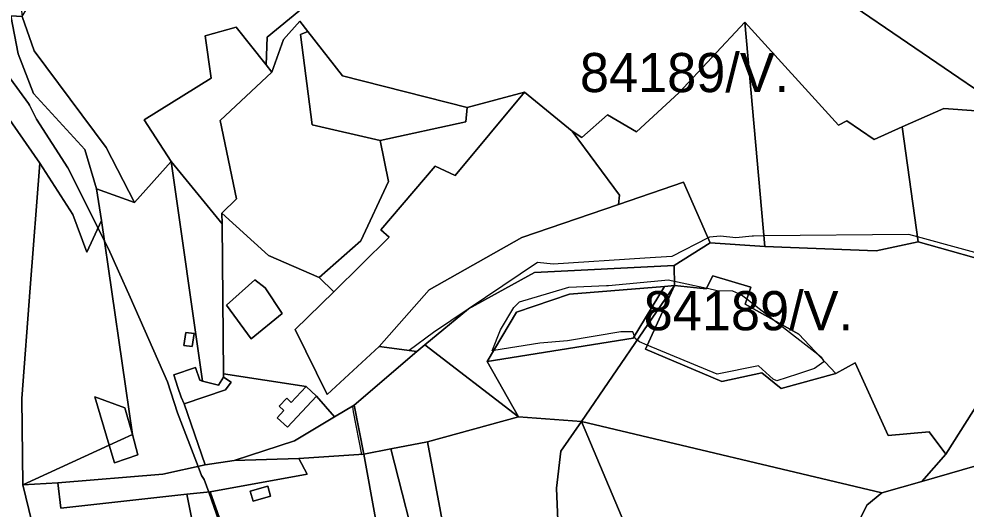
# Model space of a CAD drawing. Extents: x -477304 to -465429, y -1159113 to -1149210.
# Drawn here: x -471243.5 to -470880.1, y -1154346.9 to -1154159 of the extents above; entities that cross this region are included whole.
import ezdxf

# ---------------------------------------------------------------- set-up
doc = ezdxf.new("R2010")
doc.units = 0
for name, color, linetype in [('BPEJ_s', 7, 'Continuous'), ('ostatni_s', 7, 'Continuous'), ('PUPFL_s', 7, 'Continuous'), ('trav_porost_s', 7, 'Continuous'), ('voda_s', 7, 'Continuous')]:
    doc.layers.add(name, color=color, linetype=linetype)

msp = doc.modelspace()

# ---------------------------------------------------------------- linework, layer by layer
at = {"layer": 'BPEJ_s'}
for points in [[(-471250.16, -1154177.22), (-471239.75, -1154191.46), (-471239.45, -1154192.05), (-471236.78, -1154197.41), (-471224.67, -1154216.1), (-471213.11, -1154239.21), (-471210.63, -1154244.18), (-471209.16, -1154247.13), (-471205.29, -1154255.67), (-471200.77, -1154265.66), (-471186.42, -1154298.12), (-471182.59, -1154310.02), (-471174.77, -1154330.58), (-471173.46, -1154334.03), (-471172.4, -1154335.52), (-471170.67, -1154340.41), (-471163.68, -1154360.17), (-471161.72, -1154364.1), (-471157.52, -1154372.49)], [(-471147.54, -1154398.41), (-471150.25, -1154391.38), (-471154.02, -1154381.57), (-471157.52, -1154372.49), (-471161.72, -1154364.1), (-471163.68, -1154360.17), (-471170.67, -1154340.41), (-471172.4, -1154335.52), (-471173.46, -1154334.03), (-471174.77, -1154330.58), (-471182.59, -1154310.02), (-471186.42, -1154298.12), (-471200.77, -1154265.66), (-471205.29, -1154255.67), (-471209.16, -1154247.13), (-471210.63, -1154244.18), (-471213.11, -1154239.21), (-471224.67, -1154216.1), (-471236.78, -1154197.41), (-471239.45, -1154192.05), (-471239.75, -1154191.46), (-471250.16, -1154177.22)], [(-470864.62, -1154251.93), (-470898.82, -1154242.51), (-470902.12, -1154241.6), (-470957.66, -1154242.2), (-470961.62, -1154242.24), (-470962.24, -1154242.3), (-470968.42, -1154242.88), (-470974.37, -1154242.24), (-470978.62, -1154242.66), (-470979.11, -1154242.92), (-470993.07, -1154250.1), (-471003.33, -1154250.77), (-471038.53, -1154253.08), (-471044.48, -1154252.44), (-471084.43, -1154279.21), (-471093.72, -1154286.15), (-471090.83, -1154286.55), (-471114.82, -1154307.13), (-471115.56, -1154307.57), (-471115.24, -1154309.6), (-471112.04, -1154325.95), (-471111.12, -1154325.89), (-471100.75, -1154323.86), (-471089.11, -1154369.32)], [(-470864.62, -1154251.93), (-470898.82, -1154242.51), (-470902.12, -1154241.6), (-470957.66, -1154242.2), (-470961.62, -1154242.24), (-470962.24, -1154242.3), (-470968.42, -1154242.88), (-470974.37, -1154242.24), (-470978.62, -1154242.66), (-470979.11, -1154242.92), (-470993.07, -1154250.1), (-471003.33, -1154250.77), (-471038.53, -1154253.08), (-471044.48, -1154252.44), (-471084.43, -1154279.21), (-471093.72, -1154286.15), (-471090.83, -1154286.55), (-471114.82, -1154307.13), (-471115.56, -1154307.57), (-471115.24, -1154309.6), (-471112.04, -1154325.95), (-471111.12, -1154325.89), (-471100.75, -1154323.86), (-471089.11, -1154369.32)], [(-470992.03, -1154259.52), (-470979.64, -1154262.2), (-470979.28, -1154262.28), (-470975.64, -1154263.06), (-470969.69, -1154263.27), (-470966.29, -1154264.76), (-470964.24, -1154266.36), (-470953.68, -1154274.57), (-470937, -1154287.54), (-470935.69, -1154288.56), (-470935.22, -1154289.43), (-470934.86, -1154290.1), (-470934.65, -1154290.5), (-470938.25, -1154293.02), (-470944.8, -1154295.14), (-470952.69, -1154297.7), (-470954.18, -1154297.06), (-470959.7, -1154291.96), (-470975.64, -1154295.15), (-471002.45, -1154284.04), (-471005.39, -1154282.82), (-471006.32, -1154282.13), (-471007.09, -1154281.55), (-471007.38, -1154280.69), (-471007.94, -1154279), (-471012.61, -1154279), (-471033.01, -1154282.4), (-471043.64, -1154283.25), (-471061.35, -1154286.12), (-471061.91, -1154286.21), (-471058.72, -1154278.15), (-471053.62, -1154269.65), (-471052.85, -1154268.88), (-471051.5, -1154267.52), (-471039.87, -1154264), (-471032.58, -1154261.79), (-471018.11, -1154261.18), (-471017.29, -1154261.15), (-470994.34, -1154259.03), (-470993.28, -1154259.25), (-470992.03, -1154259.52)]]:
    msp.add_lwpolyline(points, dxfattribs=at)
msp.add_lwpolyline([(-470953.68, -1154274.57), (-470937, -1154287.54), (-470935.69, -1154288.56), (-470935.22, -1154289.43), (-470934.86, -1154290.1), (-470934.65, -1154290.5), (-470938.25, -1154293.02), (-470944.8, -1154295.14), (-470952.69, -1154297.7), (-470954.18, -1154297.06), (-470959.7, -1154291.96), (-470975.64, -1154295.15), (-471002.45, -1154284.04), (-471005.39, -1154282.82), (-471006.32, -1154282.13), (-471007.09, -1154281.55), (-471007.38, -1154280.69), (-471007.94, -1154279), (-471012.61, -1154279), (-471033.01, -1154282.4), (-471043.64, -1154283.25), (-471061.35, -1154286.12), (-471061.91, -1154286.21), (-471058.72, -1154278.15), (-471053.62, -1154269.65), (-471052.85, -1154268.88), (-471051.5, -1154267.52), (-471039.87, -1154264), (-471032.58, -1154261.79), (-471018.11, -1154261.18), (-471017.29, -1154261.15), (-470994.34, -1154259.03), (-470993.28, -1154259.25), (-470992.03, -1154259.52), (-470979.64, -1154262.2), (-470979.28, -1154262.28), (-470975.64, -1154263.06), (-470969.69, -1154263.27), (-470966.29, -1154264.76), (-470964.24, -1154266.36)], close=True, dxfattribs=at)
at = {"layer": 'ostatni_s'}
for points in [[(-471166.3, -1154198), (-471160.02, -1154227.96), (-471165.58, -1154233.45), (-471165.54, -1154237.52), (-471185.03, -1154213.68), (-471195.39, -1154197.75), (-471169.71, -1154181.68), (-471172.05, -1154165.53), (-471160.1, -1154162.24), (-471148.66, -1154176.68), (-471146.49, -1154179.44)], [(-471185.03, -1154213.68), (-471165.54, -1154237.52), (-471164.98, -1154295.12), (-471164.97, -1154296.4), (-471166.97, -1154299.39), (-471173.02, -1154297.82)], [(-471176.29, -1154279.63), (-471177.02, -1154284.64), (-471180.15, -1154284.18), (-471179.43, -1154279.18)], [(-471182.47, -1154300.35), (-471184.1, -1154295.45), (-471175.69, -1154292.65), (-471174.06, -1154297.55), (-471173.02, -1154297.82), (-471166.97, -1154299.39), (-471164.97, -1154296.4), (-471162.08, -1154298.2), (-471164.2, -1154301.16), (-471180.11, -1154306.6), (-471181.24, -1154304.05)], [(-471129.34, -1154303.62), (-471122.35, -1154311.6), (-471137.78, -1154320.76), (-471160.84, -1154328.33), (-471172, -1154329.98), (-471180.11, -1154306.6), (-471164.2, -1154301.16), (-471162.08, -1154298.2), (-471164.97, -1154296.4), (-471164.98, -1154295.12), (-471133.27, -1154299.95), (-471138.98, -1154306.06), (-471140.72, -1154304.43), (-471143.58, -1154307.5), (-471141.84, -1154309.12), (-471144.41, -1154311.87), (-471140.48, -1154315.54)], [(-471143.58, -1154307.5), (-471140.72, -1154304.43), (-471138.98, -1154306.06), (-471133.27, -1154299.95), (-471129.34, -1154303.62), (-471140.48, -1154315.54), (-471144.41, -1154311.87), (-471141.84, -1154309.12)], [(-471146.92, -1154341.94), (-471153.62, -1154343.88), (-471154.74, -1154340.03), (-471148, -1154338.11)]]:
    msp.add_lwpolyline(points, close=True, dxfattribs=at)
at = {"layer": 'PUPFL_s'}
for points in [[(-471152.99, -1154078.07), (-471141.37, -1154071.58), (-471133.73, -1154068.78), (-471109.57, -1154100.18), (-471084.46, -1154134.1), (-471109.51, -1154152.85), (-471127.48, -1154148.86), (-471148.27, -1154165.97), (-471148.66, -1154176.68), (-471160.1, -1154162.24), (-471172.05, -1154165.53), (-471169.71, -1154181.68), (-471195.39, -1154197.75), (-471185.03, -1154213.68), (-471199.15, -1154229.39), (-471209.97, -1154208.35), (-471237.66, -1154171.2), (-471242.22, -1154158.05), (-471214.04, -1154111.2)], [(-471222.84, -1154233.95), (-471235.39, -1154214.25), (-471274.59, -1154158.17), (-471245.46, -1154130.64), (-471242.22, -1154158.05), (-471246.53, -1154157.89), (-471243.82, -1154172.35), (-471237.82, -1154187.64), (-471218.19, -1154209.09), (-471213.66, -1154224.2), (-471211.77, -1154236.33), (-471217.44, -1154248.47)], [(-471243.82, -1154172.35), (-471246.53, -1154157.89), (-471242.22, -1154158.05), (-471237.66, -1154171.2), (-471209.97, -1154208.35), (-471199.15, -1154229.39), (-471213.66, -1154224.2), (-471218.19, -1154209.09), (-471237.82, -1154187.64)], [(-471017.69, -1154195.75), (-471006.52, -1154202.31), (-470990.38, -1154187.41), (-470964.95, -1154160.25), (-470957.3, -1154246.24), (-470978.27, -1154244.83), (-470988.47, -1154221.64), (-471013.47, -1154230.12), (-471013.09, -1154226.59), (-471031.21, -1154202.07), (-471027.58, -1154204.52)], [(-470914.58, -1154247.94), (-470957.3, -1154246.24), (-470964.95, -1154160.25), (-470929.09, -1154199.76), (-470925.89, -1154198.11), (-470915.42, -1154205.18), (-470904.59, -1154200.33), (-470898.55, -1154244.45)], [(-471131.02, -1154199.64), (-471135.49, -1154164.95), (-471132.64, -1154163.83), (-471119.29, -1154180.82), (-471071.52, -1154193.03), (-471072.07, -1154198.53), (-471104.85, -1154205.68)], [(-470888.66, -1154193.35), (-470865.69, -1154195.02), (-470861.04, -1154224.04), (-470864.88, -1154253.98), (-470898.55, -1154244.45), (-470904.59, -1154200.33)], [(-471090.83, -1154286.55), (-471105.25, -1154284.57), (-471086.04, -1154262.93), (-471050.58, -1154242.76), (-471013.47, -1154230.12), (-470988.47, -1154221.64), (-470978.27, -1154244.83), (-470992.1, -1154253.51), (-471045.73, -1154256.24), (-471070.96, -1154270.19), (-471087.74, -1154284.01)], [(-470992.1, -1154253.51), (-470992.01, -1154261.25), (-470995.8, -1154261.56), (-471032.25, -1154264.54), (-471052.56, -1154271.37), (-471063.85, -1154290.32), (-471051.87, -1154311.52), (-471087.74, -1154284.01), (-471070.96, -1154270.19), (-471045.73, -1154256.24)], [(-470977.27, -1154257.46), (-470962.74, -1154261.82), (-470964.89, -1154268.32), (-470944.27, -1154279.82), (-470930.07, -1154294.91), (-470951.09, -1154300.73), (-470958.42, -1154294.73), (-470973.86, -1154298.01), (-471003.15, -1154285.57), (-470992.01, -1154261.25), (-470979.79, -1154262.51)], [(-470992.01, -1154261.25), (-471027.72, -1154313.36), (-471051.87, -1154311.52), (-471063.85, -1154290.32), (-471007.8, -1154281.39), (-470995.8, -1154261.56)], [(-471063.85, -1154290.32), (-471052.56, -1154271.37), (-471032.25, -1154264.54), (-470995.8, -1154261.56), (-471007.8, -1154281.39)], [(-470910.08, -1154318.75), (-470894.24, -1154317.29), (-470887.88, -1154325.87), (-470897.05, -1154336.29), (-470912.45, -1154340.71), (-471027.72, -1154313.36), (-470992.01, -1154261.25), (-471003.15, -1154285.57), (-470973.86, -1154298.01), (-470958.42, -1154294.73), (-470951.09, -1154300.73), (-470930.07, -1154294.91), (-470922.73, -1154290.84)], [(-470828.98, -1154316.78), (-470871.06, -1154328.84), (-470897.05, -1154336.29), (-470887.88, -1154325.87), (-470869.95, -1154297.63), (-470866.66, -1154280.73), (-470842.36, -1154303.43)], [(-471051.87, -1154311.52), (-471086.8, -1154321.13), (-471100.75, -1154323.86), (-471111.12, -1154325.89), (-471114.82, -1154307.13), (-471090.83, -1154286.55), (-471087.74, -1154284.01)], [(-471160.84, -1154328.33), (-471137.78, -1154320.76), (-471122.35, -1154311.6), (-471114.82, -1154307.13), (-471111.12, -1154325.89), (-471136.15, -1154327.55)], [(-471078.49, -1154364.98), (-471086.8, -1154321.13), (-471051.87, -1154311.52), (-471027.72, -1154313.36), (-471035.65, -1154324.76), (-471037.25, -1154338.91), (-471036.71, -1154351.35)], [(-471037.25, -1154338.91), (-471035.65, -1154324.76), (-471027.72, -1154313.36), (-470969.85, -1154450.13), (-470983.47, -1154460.17), (-470993.98, -1154474.69), (-471010.73, -1154445.8), (-471019.35, -1154419.65), (-471035.68, -1154364.33), (-471036.71, -1154351.35)], [(-471027.72, -1154313.36), (-470912.45, -1154340.71), (-470918.21, -1154345.45), (-470950.81, -1154411.28), (-470969.85, -1154450.13)], [(-471083.29, -1154366.81), (-471089.11, -1154369.32), (-471100.75, -1154323.86), (-471086.8, -1154321.13), (-471078.49, -1154364.98)]]:
    msp.add_lwpolyline(points, close=True, dxfattribs=at)
for points in [[(-470865.69, -1154195.02), (-470888.66, -1154193.35), (-470904.59, -1154200.33), (-470915.42, -1154205.18), (-470925.89, -1154198.11), (-470929.09, -1154199.76), (-470964.95, -1154160.25), (-470990.38, -1154187.41), (-471006.52, -1154202.31), (-471017.69, -1154195.75), (-471027.58, -1154204.52), (-471031.21, -1154202.07), (-471049.55, -1154187.06), (-471071.52, -1154193.03), (-471119.29, -1154180.82), (-471132.64, -1154163.83), (-471135.73, -1154159.9), (-471141.92, -1154166.96), (-471146.49, -1154179.44), (-471148.66, -1154176.68), (-471148.27, -1154165.97), (-471127.48, -1154148.86)], [(-470931.14, -1154148.61), (-470862.81, -1154195.23)], [(-470869.95, -1154297.63), (-470887.88, -1154325.87), (-470894.24, -1154317.29), (-470910.08, -1154318.75), (-470922.73, -1154290.84), (-470930.07, -1154294.91), (-470944.27, -1154279.82), (-470964.89, -1154268.32), (-470962.74, -1154261.82), (-470977.27, -1154257.46), (-470979.79, -1154262.51), (-470992.01, -1154261.25), (-470992.1, -1154253.51), (-470978.27, -1154244.83), (-470957.3, -1154246.24), (-470914.58, -1154247.94), (-470898.55, -1154244.45), (-470864.88, -1154253.98)], [(-470927.27, -1154569.34), (-470937.08, -1154550.41), (-470959.36, -1154524.33), (-470930.49, -1154503.15), (-470944.72, -1154486.04), (-470969.85, -1154450.13), (-470950.81, -1154411.28), (-470918.21, -1154345.45), (-470912.45, -1154340.71), (-470897.05, -1154336.29), (-470871.06, -1154328.84)]]:
    msp.add_lwpolyline(points, dxfattribs=at)
at = {"layer": 'trav_porost_s'}
for points in [[(-470855.86, -1154225.36), (-470862.81, -1154195.23), (-470931.14, -1154148.61), (-470963.33, -1154128.43), (-470954.4, -1154084.07), (-470913.89, -1154103.96), (-470883.26, -1154122.96), (-470856.45, -1154152.24), (-470806.52, -1154188.68), (-470806.35, -1154199.55), (-470796.41, -1154231.06), (-470820.18, -1154240.45), (-470860.99, -1154251.65)], [(-471131.02, -1154199.64), (-471104.85, -1154205.68), (-471101.73, -1154221.38), (-471112.37, -1154244.03), (-471128.3, -1154258.13), (-471147.78, -1154249.72), (-471165.58, -1154233.45), (-471160.02, -1154227.96), (-471166.3, -1154198), (-471146.49, -1154179.44), (-471141.92, -1154166.96), (-471135.73, -1154159.9), (-471132.64, -1154163.83), (-471135.49, -1154164.95)], [(-471105.25, -1154284.57), (-471125.24, -1154303.02), (-471137.5, -1154278.13), (-471122.69, -1154263.58), (-471101.48, -1154242.73), (-471104.7, -1154239.85), (-471083.75, -1154215.52), (-471076.18, -1154219.03), (-471049.55, -1154187.06), (-471031.21, -1154202.07), (-471013.09, -1154226.59), (-471013.47, -1154230.12), (-471050.58, -1154242.76), (-471086.04, -1154262.93)], [(-471076.18, -1154219.03), (-471083.75, -1154215.52), (-471104.7, -1154239.85), (-471101.48, -1154242.73), (-471122.69, -1154263.58), (-471128.3, -1154258.13), (-471112.37, -1154244.03), (-471101.73, -1154221.38), (-471104.85, -1154205.68), (-471072.07, -1154198.53), (-471071.52, -1154193.03), (-471049.55, -1154187.06)], [(-471239.17, -1154262.14), (-471235.39, -1154214.25), (-471222.84, -1154233.95), (-471217.44, -1154248.47), (-471211.77, -1154236.33), (-471199.85, -1154318.29), (-471202.9, -1154308.09), (-471214.33, -1154303.88), (-471208.8, -1154322.38), (-471242.01, -1154337.56), (-471242.32, -1154304.56)], [(-471172, -1154329.98), (-471188.31, -1154333.53), (-471228.59, -1154336.82), (-471242.01, -1154337.56), (-471208.8, -1154322.38), (-471206.76, -1154329.19), (-471197.86, -1154326.11), (-471199.85, -1154318.29), (-471211.77, -1154236.33), (-471213.66, -1154224.2), (-471199.15, -1154229.39), (-471185.03, -1154213.68), (-471173.02, -1154297.82), (-471174.06, -1154297.55), (-471175.69, -1154292.65), (-471184.1, -1154295.45), (-471182.47, -1154300.35), (-471181.24, -1154304.05), (-471180.11, -1154306.6)], [(-471105.25, -1154284.57), (-471090.83, -1154286.55), (-471114.82, -1154307.13), (-471122.35, -1154311.6), (-471129.34, -1154303.62), (-471133.27, -1154299.95), (-471164.98, -1154295.12), (-471165.54, -1154237.52), (-471165.58, -1154233.45), (-471147.78, -1154249.72), (-471128.3, -1154258.13), (-471122.69, -1154263.58), (-471137.5, -1154278.13), (-471125.24, -1154303.02)], [(-471163.8, -1154268.76), (-471154.37, -1154281.66), (-471142.46, -1154271.88), (-471149.05, -1154262.06), (-471152.94, -1154259.04)], [(-471152.94, -1154259.04), (-471149.05, -1154262.06), (-471142.46, -1154271.88), (-471154.37, -1154281.66), (-471163.8, -1154268.76)], [(-471180.15, -1154284.18), (-471177.02, -1154284.64), (-471176.29, -1154279.63), (-471179.43, -1154279.18)], [(-471202.9, -1154308.09), (-471199.85, -1154318.29), (-471208.8, -1154322.38), (-471214.33, -1154303.88)], [(-471208.8, -1154322.38), (-471199.85, -1154318.29), (-471197.86, -1154326.11), (-471206.76, -1154329.19)], [(-471170.15, -1154340.36), (-471132.89, -1154333.54), (-471136.15, -1154327.55), (-471111.12, -1154325.89), (-471102.25, -1154375.16), (-471155.45, -1154381.75)], [(-471100.75, -1154323.86), (-471089.11, -1154369.32), (-471102.25, -1154375.16), (-471111.12, -1154325.89)], [(-471132.89, -1154333.54), (-471170.15, -1154340.36), (-471179.09, -1154341.2), (-471227.4, -1154346.52), (-471228.59, -1154336.82), (-471188.31, -1154333.53), (-471172, -1154329.98), (-471160.84, -1154328.33), (-471136.15, -1154327.55)], [(-471180.5, -1154392.12), (-471206.37, -1154397.41), (-471203.95, -1154410.39), (-471219.76, -1154413.33), (-471224.28, -1154414.16), (-471232.85, -1154374.93), (-471242.01, -1154337.56), (-471228.59, -1154336.82), (-471227.4, -1154346.52), (-471179.09, -1154341.2), (-471174.19, -1154365.59)], [(-471174.19, -1154365.59), (-471179.09, -1154341.2), (-471170.15, -1154340.36), (-471155.45, -1154381.75), (-471102.25, -1154375.16), (-471090.13, -1154440.4), (-471088.66, -1154446.36), (-471099.27, -1154450.03), (-471110.71, -1154409.25), (-471170.6, -1154425.05), (-471159.93, -1154466.13), (-471186.08, -1154474.49), (-471206.71, -1154483.08), (-471224.28, -1154414.16), (-471219.76, -1154413.33), (-471203.95, -1154410.39), (-471206.37, -1154397.41), (-471180.5, -1154392.12)], [(-471148, -1154338.11), (-471154.74, -1154340.03), (-471153.62, -1154343.88), (-471146.92, -1154341.94)]]:
    msp.add_lwpolyline(points, close=True, dxfattribs=at)
at = {"layer": 'voda_s'}
msp.add_lwpolyline([(-471438.49, -1153938.75), (-471387.5, -1153968.65), (-471374.77, -1154006.71), (-471367.3, -1154022.91), (-471364.27, -1154035.78), (-471337.84, -1154076.93), (-471325.25, -1154096.8), (-471274.59, -1154158.17), (-471235.39, -1154214.25), (-471239.17, -1154262.14), (-471242.32, -1154304.56), (-471242.01, -1154337.56), (-471232.85, -1154374.93), (-471224.28, -1154414.16), (-471206.71, -1154483.08), (-471203.5, -1154489.12), (-471182.75, -1154528.43), (-471169.08, -1154553.98), (-471161.2, -1154574.78)], dxfattribs=at)

# ---------------------------------------------------------------- texts
at = {"layer": 'BPEJ_s'}
for p in [(-471028.27, -1154187.08), (-471003.8, -1154278.36)]:
    msp.add_text('84189/V.', height=15, dxfattribs=at).set_placement(p)

doc.saveas('drawing.dxf')
